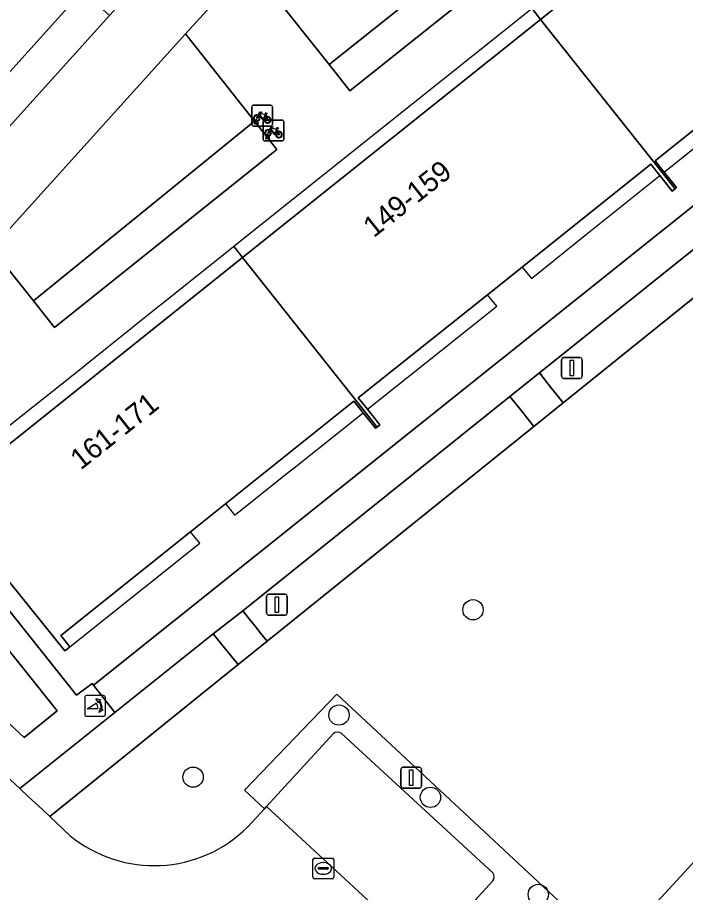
# Model space of a CAD drawing. Extents: x 159039 to 160102, y 381214 to 382524.
# Drawn here: x 159626.42 to 159658.61, y 381759.21 to 381801.38 of the extents above; entities that cross this region are included whole.
import ezdxf

# ---------------------------------------------------------------- set-up
doc = ezdxf.new("R2010")
doc.units = 0
for name, color, linetype in [('IMGEO_Boom', 7, 'Continuous'), ('IMGEO_Erf', 7, 'Continuous'), ('IMGEO_Fietsenrek', 7, 'Continuous'), ('IMGEO_Groenvoorziening', 7, 'Continuous'), ('IMGEO_Haag', 7, 'Continuous'), ('IMGEO_Kolk', 7, 'Continuous'), ('IMGEO_Lichtmast', 7, 'Continuous'), ('IMGEO_Pand', 7, 'Continuous'), ('IMGEO_Pand_nummerreeks', 7, 'Continuous'), ('IMGEO_Pand_overbouw', 7, 'Continuous'), ('IMGEO_Parkeervlak_open', 7, 'Continuous'), ('IMGEO_Poller', 7, 'Continuous'), ('IMGEO_Rijbaan_lokaal_open', 7, 'Continuous'), ('IMGEO_Voetpad_gesloten', 7, 'Continuous'), ('IMGEO_Voetpad_open', 7, 'Continuous')]:
    doc.layers.add(name, color=color, linetype=linetype)

msp = doc.modelspace()

# ---------------------------------------------------------------- linework, layer by layer
at = {"layer": 'IMGEO_Boom'}
for centre in [(159648.372, 381772.834), (159641.913, 381767.763), (159634.88, 381764.769), (159646.319, 381763.796), (159651.518, 381759.118)]:
    msp.add_circle(centre, 0.489, dxfattribs=at)
at = {"layer": 'IMGEO_Erf'}
for points in [[(159621.675, 381778.223), (159629.27, 381768.718), (159630.024, 381769.286), (159630.084, 381769.208), (159673.113, 381803.604), (159675.685, 381803.499), (159699.62, 381781.437)], [(159663.368, 381799.441), (159657.148, 381794.473), (159657.587, 381793.923), (159658.181, 381793.179), (159658.107, 381793.119), (159657.973, 381793.009), (159657.38, 381793.757), (159656.949, 381794.302), (159650.748, 381789.351), (159649.075, 381788.016), (159642.842, 381783.04), (159643.281, 381782.496), (159643.883, 381781.751), (159643.748, 381781.64), (159643.676, 381781.579), (159643.075, 381782.332), (159642.635, 381782.885), (159636.444, 381777.939), (159634.763, 381776.594), (159628.504, 381771.591), (159628.941, 381771.044), (159628.836, 381770.96), (159628.707, 381770.857), (159622.325, 381778.755)]]:
    msp.add_lwpolyline(points, dxfattribs=at)
at = {"layer": 'IMGEO_Fietsenrek'}
for p, q in [((159637.707, 381796.219), (159637.707, 381797.06)), ((159637.707, 381797.06), (159637.707, 381796.219)), ((159637.782, 381797.144), (159638.623, 381797.144)), ((159638.623, 381797.144), (159637.782, 381797.144)), ((159638.707, 381797.069), (159638.707, 381796.228)), ((159638.707, 381796.228), (159638.707, 381797.069)), ((159638.394, 381796.693), (159638.43, 381796.598)), ((159638.632, 381796.144), (159637.791, 381796.144)), ((159637.791, 381796.144), (159638.632, 381796.144)), ((159637.834, 381796.228), (159637.873, 381796.388)), ((159637.868, 381796.228), (159637.834, 381796.228)), ((159637.903, 381796.376), (159637.868, 381796.228)), ((159637.945, 381796.4), (159637.944, 381796.404)), ((159637.986, 381796.228), (159637.952, 381796.37)), ((159637.976, 381796.411), (159637.977, 381796.404)), ((159637.984, 381796.374), (159638.019, 381796.228)), ((159638.019, 381796.228), (159637.986, 381796.228)), ((159638.254, 381795.508), (159638.254, 381796.349)), ((159638.254, 381796.349), (159638.254, 381795.508)), ((159638.329, 381796.433), (159639.17, 381796.433)), ((159639.17, 381796.433), (159638.329, 381796.433)), ((159639.254, 381796.358), (159639.254, 381795.517)), ((159639.254, 381795.517), (159639.254, 381796.358)), ((159638.381, 381795.517), (159638.42, 381795.677)), ((159638.45, 381795.665), (159638.415, 381795.517)), ((159638.492, 381795.689), (159638.491, 381795.693)), ((159638.533, 381795.517), (159638.499, 381795.659)), ((159638.523, 381795.7), (159638.524, 381795.693)), ((159638.531, 381795.663), (159638.566, 381795.517)), ((159638.941, 381795.982), (159638.977, 381795.887)), ((159639.179, 381795.433), (159638.338, 381795.433)), ((159638.338, 381795.433), (159639.179, 381795.433)), ((159638.415, 381795.517), (159638.381, 381795.517)), ((159638.566, 381795.517), (159638.533, 381795.517))]:
    msp.add_line(p, q, dxfattribs=at)
for points in [[(159638.041, 381796.618), (159637.989, 381796.528), (159637.949, 381796.503), (159637.95, 381796.55), (159638.005, 381796.644)], [(159638.02, 381796.67), (159638.115, 381796.834), (159638.201, 381796.82), (159638.203, 381796.811), (159638.147, 381796.8), (159638.12, 381796.755), (159638.376, 381796.714)], [(159638.316, 381796.426), (159638.266, 381796.426), (159638.075, 381796.677), (159638.056, 381796.645)], [(159638.363, 381796.689), (159638.106, 381796.73), (159638.089, 381796.701), (159638.256, 381796.481), (159638.363, 381796.689)], [(159638.411, 381796.591), (159638.381, 381796.668), (159638.272, 381796.45), (159638.315, 381796.45)], [(159638.345, 381796.45), (159638.465, 381796.449), (159638.421, 381796.563)], [(159638.441, 381796.57), (159638.496, 381796.425), (159638.346, 381796.425)], [(159638.376, 381796.714), (159638.401, 381796.763), (159638.395, 381796.767), (159638.372, 381796.771), (159638.36, 381796.778), (159638.359, 381796.781), (159638.361, 381796.786), (159638.456, 381796.771), (159638.458, 381796.761), (159638.448, 381796.748), (159638.436, 381796.742), (159638.422, 381796.748), (159638.394, 381796.693)], [(159638.567, 381795.959), (159638.662, 381796.123), (159638.748, 381796.109), (159638.75, 381796.1), (159638.694, 381796.089), (159638.667, 381796.044), (159638.923, 381796.003)], [(159638.91, 381795.978), (159638.653, 381796.019), (159638.636, 381795.99), (159638.803, 381795.77), (159638.91, 381795.978)], [(159638.923, 381796.003), (159638.948, 381796.052), (159638.942, 381796.056), (159638.919, 381796.06), (159638.907, 381796.067), (159638.906, 381796.07), (159638.908, 381796.075), (159639.003, 381796.06), (159639.005, 381796.05), (159638.995, 381796.037), (159638.983, 381796.031), (159638.969, 381796.037), (159638.941, 381795.982)], [(159638.588, 381795.907), (159638.536, 381795.817), (159638.496, 381795.792), (159638.497, 381795.839), (159638.552, 381795.933)], [(159638.863, 381795.715), (159638.813, 381795.715), (159638.622, 381795.966), (159638.603, 381795.934)], [(159638.958, 381795.88), (159638.928, 381795.957), (159638.819, 381795.739), (159638.862, 381795.739)], [(159638.892, 381795.739), (159639.012, 381795.738), (159638.968, 381795.852)], [(159638.988, 381795.859), (159639.043, 381795.714), (159638.893, 381795.714)]]:
    msp.add_lwpolyline(points, dxfattribs=at)
for centre, radius, start, end in [((159637.785, 381797.066), 0.0779, 92.4484, 184.2845), ((159637.785, 381797.066), 0.0779, 92.4484, 184.2845), ((159638.629, 381797.066), 0.0779, 2.4484, 94.2845), ((159638.629, 381797.066), 0.0779, 2.4484, 94.2845), ((159637.947, 381796.529), 0.159, 62.6766, 242.1369), ((159637.947, 381796.529), 0.129, 63.3192, 238.903), ((159637.927, 381796.4), 0.0499, 12.8025, 158.6934), ((159637.947, 381796.529), 0.129, 283.6043, 43.4302), ((159637.947, 381796.529), 0.159, 283.5766, 46.6042), ((159638.474, 381796.445), 0.159, 113.3408, 178.3217), ((159638.474, 381796.445), 0.159, 187.0065, 105.7708), ((159638.474, 381796.445), 0.129, 113.923, 177.9556), ((159638.474, 381796.445), 0.129, 188.6715, 104.5883), ((159637.785, 381796.222), 0.0779, 182.4484, 274.2845), ((159637.785, 381796.222), 0.0779, 182.4484, 274.2845), ((159637.947, 381796.529), 0.159, 253.9967, 271.7867), ((159637.927, 381796.4), 0.0174, 12.8025, 163.4502), ((159637.947, 381796.529), 0.129, 253.415, 269.0204), ((159638.332, 381796.355), 0.0779, 92.4484, 184.2845), ((159638.332, 381796.355), 0.0779, 92.4484, 184.2845), ((159638.629, 381796.222), 0.0779, 272.4484, 4.2845), ((159638.629, 381796.222), 0.0779, 272.4484, 4.2845), ((159639.176, 381796.355), 0.0779, 2.4484, 94.2845), ((159639.176, 381796.355), 0.0779, 2.4484, 94.2845), ((159638.494, 381795.818), 0.159, 62.6766, 242.1369), ((159638.494, 381795.818), 0.129, 63.3192, 238.903), ((159638.474, 381795.689), 0.0499, 12.8025, 158.6934), ((159638.494, 381795.818), 0.159, 253.9967, 271.7867), ((159638.474, 381795.689), 0.0174, 12.8025, 163.4502), ((159638.494, 381795.818), 0.129, 253.415, 269.0204), ((159638.494, 381795.818), 0.129, 283.6043, 43.4302), ((159638.494, 381795.818), 0.159, 283.5766, 46.6042), ((159639.021, 381795.734), 0.159, 113.3408, 178.3217), ((159639.021, 381795.734), 0.159, 187.0065, 105.7708), ((159639.021, 381795.734), 0.129, 113.923, 177.9556), ((159639.021, 381795.734), 0.129, 188.6715, 104.5883), ((159638.332, 381795.511), 0.0779, 182.4484, 274.2845), ((159638.332, 381795.511), 0.0779, 182.4484, 274.2845), ((159639.176, 381795.511), 0.0779, 272.4484, 4.2845), ((159639.176, 381795.511), 0.0779, 272.4484, 4.2845)]:
    msp.add_arc(centre, radius, start, end, dxfattribs=at)
at = {"layer": 'IMGEO_Groenvoorziening'}
for points in [[(159637.588, 381803.968), (159641.444, 381799.108), (159652.209, 381807.696), (159646.945, 381814.368)], [(159642.443, 381797.849), (159653.2, 381806.44), (159652.209, 381807.696), (159641.444, 381799.108)], [(159625.171, 381790.25), (159627.185, 381787.716), (159637.836, 381796.387), (159634.517, 381800.588)], [(159628.195, 381786.445), (159638.923, 381795.012), (159637.836, 381796.387), (159627.185, 381787.716)], [(159665.563, 381793.152), (159665.247, 381793.543), (159664.963, 381793.893), (159664.68, 381794.242), (159664.425, 381794.557), (159651.572, 381784.25), (159651.85, 381783.897), (159652.129, 381783.544), (159652.408, 381783.191), (159652.715, 381782.803)], [(159624.677, 381783.598), (159622.091, 381786.841), (159615.351, 381779.363), (159615.349, 381777.258), (159626.736, 381766.686), (159628.324, 381767.963), (159619.279, 381779.271)], [(159651.309, 381781.67), (159651.001, 381782.056), (159650.72, 381782.408), (159650.438, 381782.759), (159650.152, 381783.116), (159637.272, 381772.791), (159637.588, 381772.398), (159637.87, 381772.047), (159638.152, 381771.696), (159638.455, 381771.318)], [(159637.057, 381770.192), (159636.752, 381770.567), (159636.467, 381770.916), (159636.182, 381771.264), (159635.85, 381771.672), (159631.108, 381767.889), (159626.526, 381764.221), (159626.953, 381763.822), (159627.285, 381763.512), (159627.617, 381763.202), (159627.97, 381762.873)]]:
    msp.add_lwpolyline(points, close=True, dxfattribs=at)
for points in [[(159674.114, 381799.226), (159670.685, 381797.275), (159666.977, 381794.289), (159665.563, 381793.152), (159652.715, 381782.803), (159651.309, 381781.67), (159638.455, 381771.318), (159637.057, 381770.192), (159627.97, 381762.873), (159628.948, 381761.961)], [(159637.524, 381762.381), (159638.324, 381763.243), (159637.357, 381764.142), (159641.806, 381768.766), (159655.081, 381756.403), (159665.671, 381767.924), (159659.119, 381774.164), (159662.301, 381777.411)], [(159653.991, 381755.451), (159654.107, 381755.344), (159654.679, 381755.966), (159655.081, 381756.403), (159641.806, 381768.766), (159637.357, 381764.142), (159638.324, 381763.243), (159638.424, 381763.35), (159641.642, 381766.877)], [(159642.028, 381766.875), (159649.324, 381760.15)], [(159649.323, 381759.769), (159646.385, 381756.564)]]:
    msp.add_lwpolyline(points, dxfattribs=at)
for centre, radius, start, end in [((159641.834, 381766.636), 0.308, 50.886, 128.5202), ((159633.005, 381766.887), 6.382, 230.525, 315.0826), ((159649.117, 381759.96), 0.281, 317.1306, 42.5687)]:
    msp.add_arc(centre, radius, start, end, dxfattribs=at)
at = {"layer": 'IMGEO_Haag'}
for points in [[(159642.443, 381797.849), (159653.2, 381806.44), (159652.209, 381807.696), (159641.444, 381799.108)], [(159628.195, 381786.445), (159638.923, 381795.012), (159637.836, 381796.387), (159627.185, 381787.716)], [(159665.563, 381793.152), (159665.247, 381793.543), (159664.963, 381793.893), (159664.68, 381794.242), (159664.425, 381794.557), (159651.572, 381784.25), (159651.85, 381783.897), (159652.129, 381783.544), (159652.408, 381783.191), (159652.715, 381782.803)], [(159651.309, 381781.67), (159651.001, 381782.056), (159650.72, 381782.408), (159650.438, 381782.759), (159650.152, 381783.116), (159637.272, 381772.791), (159637.588, 381772.398), (159637.87, 381772.047), (159638.152, 381771.696), (159638.455, 381771.318)], [(159637.057, 381770.192), (159636.752, 381770.567), (159636.467, 381770.916), (159636.182, 381771.264), (159635.85, 381771.672), (159631.108, 381767.889), (159626.526, 381764.221), (159626.953, 381763.822), (159627.285, 381763.512), (159627.617, 381763.202), (159627.97, 381762.873)]]:
    msp.add_lwpolyline(points, close=True, dxfattribs=at)
for points in [[(159653.991, 381755.451), (159654.107, 381755.344), (159654.679, 381755.966), (159655.081, 381756.403), (159641.806, 381768.766), (159637.357, 381764.142), (159638.324, 381763.243), (159638.424, 381763.35), (159641.642, 381766.877)], [(159642.028, 381766.875), (159649.324, 381760.15)], [(159649.323, 381759.769), (159646.385, 381756.564)]]:
    msp.add_lwpolyline(points, dxfattribs=at)
for centre, radius, start, end in [((159641.834, 381766.636), 0.308, 50.886, 128.5202), ((159649.117, 381759.96), 0.281, 317.1306, 42.5687)]:
    msp.add_arc(centre, radius, start, end, dxfattribs=at)
at = {"layer": 'IMGEO_Kolk'}
for p, q in [((159640.656, 381759.944), (159640.656, 381760.796)), ((159640.731, 381760.87), (159641.583, 381760.87)), ((159641.144, 381760.65), (159641.169, 381760.65)), ((159641.657, 381760.796), (159641.657, 381759.944)), ((159640.915, 381760.364), (159640.915, 381760.376)), ((159641.353, 381760.327), (159640.955, 381760.327)), ((159640.958, 381760.413), (159641.356, 381760.413)), ((159641.399, 381760.376), (159641.399, 381760.364)), ((159641.583, 381759.87), (159640.731, 381759.87)), ((159641.167, 381760.09), (159641.142, 381760.09))]:
    msp.add_line(p, q, dxfattribs=at)
for points in [[(159640.656, 381759.944), (159640.656, 381760.796)], [(159640.731, 381760.87), (159641.583, 381760.87)], [(159641.657, 381760.796), (159641.657, 381759.944)], [(159641.583, 381759.87), (159640.731, 381759.87)]]:
    msp.add_lwpolyline(points, dxfattribs=at)
for centre, radius, start, end in [((159640.733, 381760.794), 0.0765, 91.552, 178.448), ((159640.733, 381760.794), 0.0765, 91.552, 178.448), ((159641.581, 381760.794), 0.0765, 1.552, 88.448), ((159641.581, 381760.794), 0.0765, 1.552, 88.448), ((159640.955, 381760.373), 0.0403, 85.8775, 175.7526), ((159640.952, 381760.363), 0.0366, 178.938, 274.7102), ((159641.356, 381760.37), 0.043, 264.8664, 352.4533), ((159641.36, 381760.375), 0.0386, 1.7309, 96.639), ((159640.733, 381759.946), 0.0765, 181.552, 268.448), ((159640.733, 381759.946), 0.0765, 181.552, 268.448), ((159641.581, 381759.946), 0.0765, 271.552, 358.448), ((159641.581, 381759.946), 0.0765, 271.552, 358.448)]:
    msp.add_arc(centre, radius, start, end, dxfattribs=at)
for centre, major_axis, ratio, start_param, end_param in [((159641.143, 381760.37), (-0.387, 0.002), 0.722429, 4.712389, 7.853982), ((159641.168, 381760.37), (-0.39, 0.002), 0.717154, 1.570796, 4.712389)]:
    msp.add_ellipse(centre, major_axis=major_axis, ratio=ratio, start_param=start_param, end_param=end_param, dxfattribs=at)
at = {"layer": 'IMGEO_Lichtmast'}
for p, q in [((159652.638, 381784.087), (159652.638, 381784.887)), ((159652.638, 381784.887), (159652.638, 381784.087)), ((159652.738, 381784.987), (159653.528, 381784.987)), ((159653.528, 381784.987), (159652.738, 381784.987)), ((159653.628, 381784.887), (159653.628, 381784.087)), ((159653.628, 381784.087), (159653.628, 381784.887)), ((159653.528, 381783.987), (159652.738, 381783.987)), ((159652.738, 381783.987), (159653.528, 381783.987)), ((159638.423, 381772.68), (159638.423, 381773.48)), ((159638.423, 381773.48), (159638.423, 381772.68)), ((159638.523, 381773.58), (159639.313, 381773.58)), ((159639.313, 381773.58), (159638.523, 381773.58)), ((159639.413, 381773.48), (159639.413, 381772.68)), ((159639.413, 381772.68), (159639.413, 381773.48)), ((159639.313, 381772.58), (159638.523, 381772.58)), ((159638.523, 381772.58), (159639.313, 381772.58)), ((159644.995, 381765.244), (159645.785, 381765.244)), ((159645.785, 381765.244), (159644.995, 381765.244)), ((159644.895, 381764.344), (159644.895, 381765.144)), ((159644.895, 381765.144), (159644.895, 381764.344)), ((159645.885, 381765.144), (159645.885, 381764.344)), ((159645.885, 381764.344), (159645.885, 381765.144)), ((159645.785, 381764.244), (159644.995, 381764.244)), ((159644.995, 381764.244), (159645.785, 381764.244))]:
    msp.add_line(p, q, dxfattribs=at)
for points in [[(159653.058, 381784.862), (159653.208, 381784.862), (159653.208, 381784.112), (159653.058, 381784.112), (159653.058, 381784.862)], [(159638.843, 381773.455), (159638.993, 381773.455), (159638.993, 381772.705), (159638.843, 381772.705), (159638.843, 381773.455)], [(159645.315, 381765.119), (159645.465, 381765.119), (159645.465, 381764.369), (159645.315, 381764.369), (159645.315, 381765.119)]]:
    msp.add_lwpolyline(points, dxfattribs=at)
for centre, start, end in [((159652.738, 381784.887), 90, 180), ((159652.738, 381784.887), 90, 180), ((159653.528, 381784.887), 0, 90), ((159653.528, 381784.887), 360, 90), ((159652.738, 381784.087), 180, 270), ((159652.738, 381784.087), 180, 270), ((159653.528, 381784.087), 270, 0), ((159653.528, 381784.087), 270, 0), ((159638.523, 381773.48), 90, 180), ((159638.523, 381773.48), 90, 180), ((159639.313, 381773.48), 0, 90), ((159639.313, 381773.48), 360, 90), ((159638.523, 381772.68), 180, 270), ((159638.523, 381772.68), 180, 270), ((159639.313, 381772.68), 270, 0), ((159639.313, 381772.68), 270, 0), ((159644.995, 381765.144), 90, 180), ((159644.995, 381765.144), 90, 180), ((159645.785, 381765.144), 0, 90), ((159645.785, 381765.144), 360, 90), ((159644.995, 381764.344), 180, 270), ((159644.995, 381764.344), 180, 270), ((159645.785, 381764.344), 270, 0), ((159645.785, 381764.344), 270, 0)]:
    msp.add_arc(centre, 0.1, start, end, dxfattribs=at)
at = {"layer": 'IMGEO_Pand'}
for points in [[(159671.99, 381805.439), (159666.46, 381812.323), (159665.632, 381813.306), (159665.398, 381813.125), (159665.8, 381812.605), (159651.632, 381801.285), (159658.107, 381793.119), (159658.181, 381793.179), (159657.587, 381793.923), (159657.148, 381794.473), (159663.368, 381799.441), (159665.042, 381800.778), (159671.323, 381805.795), (159671.751, 381805.257), (159672.227, 381804.658), (159672.351, 381804.757), (159672.462, 381804.845)], [(159643.748, 381781.64), (159643.883, 381781.751), (159643.281, 381782.496), (159642.842, 381783.04), (159649.075, 381788.016), (159650.748, 381789.351), (159656.949, 381794.302), (159657.38, 381793.757), (159657.973, 381793.009), (159658.107, 381793.119), (159651.632, 381801.285), (159637.27, 381789.809)], [(159643.748, 381781.64), (159637.27, 381789.809), (159622.999, 381778.406), (159622.549, 381778.943), (159622.325, 381778.755), (159628.707, 381770.857), (159628.836, 381770.96), (159628.941, 381771.044), (159628.504, 381771.591), (159634.763, 381776.594), (159636.444, 381777.939), (159642.635, 381782.885), (159643.075, 381782.332), (159643.676, 381781.579)]]:
    msp.add_lwpolyline(points, close=True, dxfattribs=at)
at = {"layer": 'IMGEO_Pand_overbouw'}
for points in [[(159665.398, 381813.125), (159661.977, 381810.394), (159661.789, 381810.244), (159658.362, 381807.508), (159658.168, 381807.353), (159654.752, 381804.626), (159654.555, 381804.469), (159651.222, 381801.808), (159651.219, 381801.806), (159651.375, 381801.61), (159651.632, 381801.285), (159665.8, 381812.605)], [(159651.632, 381801.285), (159651.219, 381801.806), (159636.852, 381790.336), (159637.27, 381789.809)], [(159657.587, 381793.923), (159660.915, 381796.583), (159661.113, 381796.741), (159663.613, 381798.739), (159663.806, 381798.893), (159663.65, 381799.089), (159663.368, 381799.441), (159657.148, 381794.473)], [(159650.748, 381789.351), (159651.184, 381788.804), (159653.845, 381790.931), (159657.38, 381793.757), (159656.949, 381794.302)], [(159637.27, 381789.809), (159637.007, 381790.14), (159636.852, 381790.336), (159636.728, 381790.237), (159633.388, 381787.571), (159633.189, 381787.412), (159629.763, 381784.677), (159629.562, 381784.517), (159626.151, 381781.793), (159625.947, 381781.63), (159622.549, 381778.943), (159622.999, 381778.406)], [(159643.281, 381782.496), (159646.821, 381785.32), (159649.513, 381787.467), (159649.075, 381788.016), (159642.842, 381783.04)], [(159636.444, 381777.939), (159636.725, 381777.587), (159636.881, 381777.391), (159637.079, 381777.55), (159639.555, 381779.524), (159639.748, 381779.679), (159643.075, 381782.332), (159642.635, 381782.885)], [(159628.941, 381771.044), (159632.362, 381773.778), (159632.565, 381773.94), (159634.998, 381775.885), (159635.2, 381776.047), (159635.044, 381776.242), (159634.763, 381776.594), (159628.504, 381771.591)]]:
    msp.add_lwpolyline(points, close=True, dxfattribs=at)
at = {"layer": 'IMGEO_Parkeervlak_open'}
for points in [[(159616.994, 381786.112), (159630.856, 381801.471), (159629.549, 381802.659), (159613.786, 381785.161)], [(159641.642, 381766.877), (159638.424, 381763.35), (159646.441, 381755.946)], [(159649.324, 381760.15), (159642.028, 381766.875)], [(159646.385, 381756.564), (159649.323, 381759.769)]]:
    msp.add_lwpolyline(points, dxfattribs=at)
for centre, radius, start, end in [((159641.834, 381766.636), 0.308, 50.886, 128.5202), ((159649.117, 381759.96), 0.281, 317.1306, 42.5687)]:
    msp.add_arc(centre, radius, start, end, dxfattribs=at)
at = {"layer": 'IMGEO_Poller'}
for p, q in [((159630.558, 381768.698), (159629.75, 381768.698)), ((159630.558, 381768.698), (159629.75, 381768.698)), ((159629.656, 381768.603), (159629.656, 381767.796)), ((159629.656, 381768.603), (159629.656, 381767.796)), ((159630.652, 381767.796), (159630.652, 381768.603)), ((159630.652, 381767.796), (159630.652, 381768.603)), ((159629.75, 381767.701), (159630.558, 381767.701)), ((159629.75, 381767.701), (159630.558, 381767.701))]:
    msp.add_line(p, q, dxfattribs=at)
for points in [[(159630.291, 381768.054), (159629.778, 381768.054), (159630.208, 381768.329)], [(159630.335, 381768.427), (159630.323, 381768.354), (159630.198, 381768.559)], [(159630.198, 381768.559), (159630.429, 381768.493), (159630.358, 381768.461)], [(159630.351, 381767.882), (159630.417, 381768.113), (159630.447, 381768.045)], [(159630.483, 381768.018), (159630.555, 381768.007), (159630.351, 381767.882)]]:
    msp.add_lwpolyline(points, dxfattribs=at)
for centre, radius, start, end in [((159629.75, 381768.603), 0.0946, 90, 180), ((159629.75, 381768.603), 0.0946, 90, 180), ((159630.558, 381768.603), 0.0946, 0, 90), ((159630.558, 381768.603), 0.0946, 0, 90), ((159629.963, 381768.104), 0.332, 351.3247, 42.4854), ((159629.977, 381768.114), 0.476, 351.7527, 41.1691), ((159629.977, 381768.114), 0.516, 349.3569, 42.2912), ((159629.75, 381767.796), 0.0946, 180, 270), ((159629.75, 381767.796), 0.0946, 180, 270), ((159630.558, 381767.796), 0.0946, 270, 0), ((159630.558, 381767.796), 0.0946, 270, 0)]:
    msp.add_arc(centre, radius, start, end, dxfattribs=at)
at = {"layer": 'IMGEO_Rijbaan_lokaal_open'}
for points in [[(159613.786, 381785.161), (159629.549, 381802.659), (159626.352, 381805.552), (159602.517, 381779.098), (159591.852, 381767.299), (159591.512, 381766.925), (159538.424, 381708.169), (159529.21, 381698.27), (159532.297, 381695.293), (159544.91, 381708.807), (159546.267, 381710.129)], [(159628.948, 381761.961), (159627.97, 381762.873), (159627.617, 381763.202), (159627.285, 381763.512), (159626.953, 381763.822), (159626.526, 381764.221), (159613.577, 381776.218)], [(159637.573, 381755.862), (159645.761, 381748.281), (159646.095, 381747.999), (159650.2, 381744.176), (159650.546, 381743.852), (159661.336, 381733.9), (159665.438, 381738.348), (159658.627, 381744.611), (159651.88, 381750.888), (159650.744, 381751.931), (159646.441, 381755.946), (159638.424, 381763.35), (159638.324, 381763.243), (159637.524, 381762.381)]]:
    msp.add_lwpolyline(points, dxfattribs=at)
msp.add_arc((159633.005, 381766.887), 6.382, 230.525, 315.0826, dxfattribs=at)
at = {"layer": 'IMGEO_Voetpad_gesloten'}
msp.add_lwpolyline([(159675.685, 381803.499), (159673.113, 381803.604), (159630.084, 381769.208), (159631.108, 381767.889), (159635.85, 381771.672), (159637.272, 381772.791), (159650.152, 381783.116), (159651.572, 381784.25), (159664.425, 381794.557), (159665.84, 381795.709), (159668.191, 381797.543), (159671.4, 381799.822), (159673.041, 381800.851), (159674.285, 381801.296)], dxfattribs=at)
at = {"layer": 'IMGEO_Voetpad_open'}
for points in [[(159634.517, 381800.588), (159637.588, 381803.968), (159646.945, 381814.368), (159650.001, 381817.759), (159662.826, 381831.988), (159664.979, 381834.318)], [(159656.33, 381829.675), (159643.428, 381815.397), (159630.856, 381801.471), (159616.994, 381786.112)], [(159672.049, 381823.487), (159673.225, 381822.404), (159656.759, 381809.248), (159655.728, 381810.546), (159650.001, 381817.759), (159646.945, 381814.368), (159652.209, 381807.696), (159653.2, 381806.44), (159642.443, 381797.849), (159641.444, 381799.108), (159637.588, 381803.968), (159634.517, 381800.588), (159637.836, 381796.387), (159638.923, 381795.012), (159628.195, 381786.445), (159627.185, 381787.716), (159625.171, 381790.25)], [(159651.632, 381801.285), (159665.8, 381812.605), (159665.398, 381813.125), (159665.632, 381813.306), (159666.46, 381812.323), (159671.61, 381816.317), (159672.268, 381815.393), (159673.54, 381815.331), (159673.617, 381816.646), (159673.692, 381817.941), (159674.447, 381818.524), (159675.692, 381818.488), (159676.402, 381817.853), (159676.247, 381815.206), (159677.547, 381815.142), (159678.35, 381816.059), (159679.755, 381817.601), (159691.568, 381806.669)], [(159613.577, 381776.218), (159626.526, 381764.221), (159631.108, 381767.889), (159630.084, 381769.208), (159630.024, 381769.286), (159629.27, 381768.718), (159621.675, 381778.223), (159622.325, 381778.755), (159622.549, 381778.943), (159622.999, 381778.406), (159637.27, 381789.809), (159651.632, 381801.285)], [(159613.091, 381776.771), (159615.351, 381779.363), (159622.091, 381786.841), (159625.171, 381790.25), (159634.517, 381800.588)], [(159619.279, 381779.271), (159628.324, 381767.963), (159626.736, 381766.686), (159615.349, 381777.258)], [(159665.671, 381767.924), (159655.081, 381756.403)]]:
    msp.add_lwpolyline(points, dxfattribs=at)
for points in [[(159652.408, 381783.191), (159652.129, 381783.544), (159651.85, 381783.897), (159651.572, 381784.25), (159650.152, 381783.116), (159650.438, 381782.759), (159650.72, 381782.408), (159651.001, 381782.056), (159651.309, 381781.67), (159652.715, 381782.803)], [(159638.152, 381771.696), (159637.87, 381772.047), (159637.588, 381772.398), (159637.272, 381772.791), (159635.85, 381771.672), (159636.182, 381771.264), (159636.467, 381770.916), (159636.752, 381770.567), (159637.057, 381770.192), (159638.455, 381771.318)]]:
    msp.add_lwpolyline(points, close=True, dxfattribs=at)

# ---------------------------------------------------------------- texts
at = {"layer": 'IMGEO_Pand_nummerreeks'}
for s, rotation, p in [('149-159', 38.4106, (159643.585, 381790.733)), ('161-171', 38.4117, (159629.468, 381779.539))]:
    msp.add_text(s, height=1, rotation=rotation, dxfattribs=at).set_placement(p)

doc.saveas('drawing.dxf')
